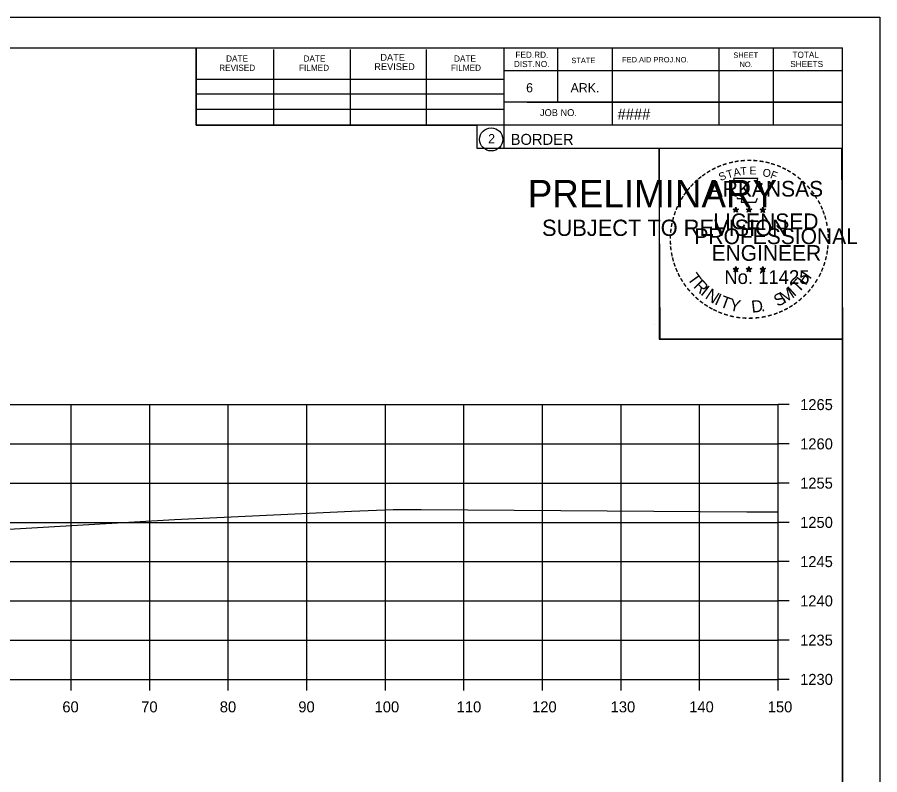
# Model space of a CAD drawing. Extents: x -70 to 701944, y -4 to 666871.
# Drawn here: x 669269.2 to 669379, y 661472.4 to 661568.9 of the extents above; entities that cross this region are included whole.
import ezdxf

# ---------------------------------------------------------------- set-up
doc = ezdxf.new("R2010")
doc.units = 0
for name, color, linetype in [('R_Axis', 7, 'Continuous'), ('R_Axis Annot', 7, 'Continuous'), ('R_Border', 7, 'Continuous'), ('R_Border PE', 7, 'Continuous'), ('R_Border Prem', 7, 'Continuous'), ('R_Exist Surface', 7, 'Continuous'), ('R_Grid', 7, 'Continuous'), ('R_No Plot', 7, 'Continuous')]:
    doc.layers.add(name, color=color, linetype=linetype)

msp = doc.modelspace()

# ---------------------------------------------------------------- linework, layer by layer
at = {"layer": 'R_Axis'}
for p, q in [((669366.07, 661484.53), (669366.07, 661519.53)), ((669367.47, 661519.53), (669366.07, 661519.53)), ((669367.47, 661514.53), (669366.07, 661514.53)), ((669367.47, 661509.53), (669366.07, 661509.53)), ((669367.47, 661504.53), (669366.07, 661504.53)), ((669367.47, 661499.53), (669366.07, 661499.53)), ((669367.47, 661494.53), (669366.07, 661494.53)), ((669367.47, 661489.53), (669366.07, 661489.53)), ((669066.07, 661484.53), (669366.07, 661484.53)), ((669276.07, 661483.13), (669276.07, 661484.53)), ((669286.07, 661483.13), (669286.07, 661484.53)), ((669296.07, 661483.13), (669296.07, 661484.53)), ((669306.07, 661483.13), (669306.07, 661484.53)), ((669316.07, 661483.13), (669316.07, 661484.53)), ((669326.07, 661483.13), (669326.07, 661484.53)), ((669336.07, 661483.13), (669336.07, 661484.53)), ((669346.07, 661483.13), (669346.07, 661484.53)), ((669356.07, 661483.13), (669356.07, 661484.53)), ((669366.07, 661483.13), (669366.07, 661484.53)), ((669367.47, 661484.53), (669366.07, 661484.53))]:
    msp.add_line(p, q, dxfattribs=at)
at = {"layer": 'R_Border'}
for p, q in [((669058.07, 661564.99), (669374.25, 661564.99)), ((669291.99, 661555.11), (669291.99, 661564.99)), ((669331.15, 661564.99), (669331.15, 661552.19)), ((669337.99, 661564.99), (669337.99, 661558.05)), ((669344.93, 661564.99), (669344.93, 661555.11)), ((669358.51, 661564.99), (669358.51, 661555.11)), ((669365.45, 661564.99), (669365.45, 661555.11)), ((669374.25, 661359.53), (669374.25, 661564.99)), ((669301.85, 661555.11), (669301.85, 661564.79)), ((669311.61, 661555.11), (669311.61, 661564.79)), ((669321.29, 661555.11), (669321.29, 661564.79)), ((669374.25, 661562.05), (669331.15, 661562.05)), ((669374.25, 661562.07), (669374.25, 661562.07)), ((669291.99, 661560.97), (669331.15, 661560.97)), ((669291.99, 661559.11), (669331.15, 661559.11)), ((669291.99, 661555.11), (669291.99, 661557.17)), ((669291.99, 661557.17), (669331.15, 661557.17)), ((669374.25, 661558.05), (669331.15, 661558.05)), ((669334.11, 661558.05), (669374.25, 661558.05)), ((669374.25, 661555.11), (669291.99, 661555.11)), ((669331.15, 661552.19), (669374.25, 661552.19))]:
    msp.add_line(p, q, dxfattribs=at)
msp.add_circle((669329.54, 661553.32), 1.47, dxfattribs=at)
at = {"layer": 'R_Border PE'}
for p, q in [((669360.34, 661544.44), (669360.69, 661544.33)), ((669360.34, 661544.44), (669360.59, 661544.4)), ((669360.34, 661544.44), (669360.57, 661544.32)), ((669360.47, 661544.03), (669360.69, 661544.33)), ((669360.47, 661544.03), (669360.6, 661544.28)), ((669360.47, 661544.03), (669360.68, 661544.25)), ((669360.69, 661544.69), (669360.65, 661544.44)), ((669360.9, 661544.03), (669360.68, 661544.25)), ((669360.69, 661544.33), (669360.69, 661544.69)), ((669360.69, 661544.69), (669360.74, 661544.44)), ((669361.03, 661544.44), (669360.69, 661544.33)), ((669360.9, 661544.03), (669360.69, 661544.33)), ((669361.03, 661544.44), (669360.75, 661544.39)), ((669360.9, 661544.03), (669360.76, 661544.32)), ((669361.03, 661544.44), (669360.83, 661544.34)), ((669362.01, 661544.44), (669362.36, 661544.33)), ((669362.01, 661544.44), (669362.26, 661544.4)), ((669362.01, 661544.44), (669362.24, 661544.32)), ((669362.14, 661544.03), (669362.36, 661544.33)), ((669362.14, 661544.03), (669362.27, 661544.28)), ((669362.14, 661544.03), (669362.35, 661544.25)), ((669362.36, 661544.69), (669362.32, 661544.44)), ((669362.57, 661544.03), (669362.35, 661544.25)), ((669362.36, 661544.33), (669362.36, 661544.69)), ((669362.36, 661544.69), (669362.41, 661544.44)), ((669362.7, 661544.44), (669362.36, 661544.33)), ((669362.57, 661544.03), (669362.36, 661544.33)), ((669362.7, 661544.44), (669362.42, 661544.39)), ((669362.57, 661544.03), (669362.43, 661544.32)), ((669362.7, 661544.44), (669362.5, 661544.34)), ((669363.77, 661544.43), (669364.12, 661544.32)), ((669363.77, 661544.43), (669364.02, 661544.38)), ((669363.77, 661544.43), (669364.01, 661544.31)), ((669363.9, 661544.02), (669364.12, 661544.32)), ((669363.9, 661544.02), (669364.03, 661544.26)), ((669363.9, 661544.02), (669364.12, 661544.24)), ((669364.12, 661544.68), (669364.08, 661544.43)), ((669364.12, 661544.32), (669364.12, 661544.68)), ((669364.12, 661544.68), (669364.17, 661544.43)), ((669364.47, 661544.43), (669364.12, 661544.32)), ((669364.33, 661544.02), (669364.12, 661544.32)), ((669364.33, 661544.02), (669364.12, 661544.23)), ((669364.47, 661544.43), (669364.18, 661544.38)), ((669364.33, 661544.02), (669364.2, 661544.31)), ((669364.47, 661544.43), (669364.26, 661544.33)), ((669360.33, 661536.87), (669360.68, 661536.76)), ((669360.33, 661536.87), (669360.59, 661536.82)), ((669360.33, 661536.87), (669360.57, 661536.75)), ((669360.47, 661536.46), (669360.68, 661536.76)), ((669360.47, 661536.46), (669360.59, 661536.7)), ((669360.47, 661536.46), (669360.68, 661536.68)), ((669360.68, 661537.12), (669360.64, 661536.87)), ((669360.68, 661536.76), (669360.68, 661537.12)), ((669360.68, 661537.12), (669360.73, 661536.87)), ((669361.03, 661536.87), (669360.68, 661536.76)), ((669360.9, 661536.46), (669360.68, 661536.76)), ((669360.9, 661536.46), (669360.68, 661536.67)), ((669361.03, 661536.87), (669360.74, 661536.82)), ((669360.9, 661536.46), (669360.76, 661536.75)), ((669361.03, 661536.87), (669360.83, 661536.77)), ((669362, 661536.87), (669362.35, 661536.76)), ((669362, 661536.87), (669362.26, 661536.82)), ((669362, 661536.87), (669362.24, 661536.75)), ((669362.14, 661536.46), (669362.35, 661536.76)), ((669362.14, 661536.46), (669362.26, 661536.7)), ((669362.14, 661536.46), (669362.35, 661536.68)), ((669362.35, 661537.12), (669362.31, 661536.87)), ((669362.35, 661536.76), (669362.35, 661537.12)), ((669362.35, 661537.12), (669362.4, 661536.87)), ((669362.7, 661536.87), (669362.35, 661536.76)), ((669362.56, 661536.46), (669362.35, 661536.76)), ((669362.56, 661536.46), (669362.35, 661536.67)), ((669362.7, 661536.87), (669362.41, 661536.82)), ((669362.56, 661536.46), (669362.43, 661536.75)), ((669362.7, 661536.87), (669362.49, 661536.77)), ((669363.77, 661536.86), (669364.12, 661536.75)), ((669363.77, 661536.86), (669364.02, 661536.81)), ((669363.77, 661536.86), (669364.01, 661536.74)), ((669363.9, 661536.45), (669364.12, 661536.75)), ((669363.9, 661536.45), (669364.03, 661536.69)), ((669363.9, 661536.45), (669364.12, 661536.67)), ((669364.12, 661537.11), (669364.08, 661536.86)), ((669364.12, 661536.75), (669364.12, 661537.11)), ((669364.12, 661537.11), (669364.17, 661536.86)), ((669364.47, 661536.86), (669364.12, 661536.75)), ((669364.33, 661536.45), (669364.12, 661536.75)), ((669364.33, 661536.45), (669364.12, 661536.66)), ((669364.47, 661536.86), (669364.18, 661536.81)), ((669364.33, 661536.45), (669364.19, 661536.74)), ((669364.47, 661536.86), (669364.26, 661536.76))]:
    msp.add_line(p, q, dxfattribs=at)
for points in [[(669360.38, 661548.32), (669360.65, 661547.49)], [(669363.89, 661547.4), (669364.03, 661547.68), (669363.35, 661547.66), (669363.49, 661548.32), (669360.38, 661548.32)], [(669360.87, 661545.9), (669360.87, 661545.81), (669361.43, 661545.79), (669361.38, 661545.32), (669363.25, 661545.32), (669363.45, 661545.85)], [(669360.69, 661544.69), (669360.9, 661544.03), (669360.34, 661544.44), (669361.03, 661544.44), (669360.47, 661544.03), (669360.69, 661544.69)], [(669362.36, 661544.69), (669362.57, 661544.03), (669362.01, 661544.44), (669362.7, 661544.44), (669362.14, 661544.03), (669362.36, 661544.69)], [(669364.12, 661544.68), (669364.33, 661544.02), (669363.77, 661544.43), (669364.47, 661544.43), (669363.9, 661544.02), (669364.12, 661544.68)], [(669360.68, 661537.12), (669360.9, 661536.46), (669360.33, 661536.87), (669361.03, 661536.87), (669360.47, 661536.46), (669360.68, 661537.12)], [(669362.35, 661537.12), (669362.56, 661536.46), (669362, 661536.87), (669362.7, 661536.87), (669362.14, 661536.46), (669362.35, 661537.12)], [(669364.12, 661537.11), (669364.33, 661536.45), (669363.77, 661536.86), (669364.47, 661536.86), (669363.9, 661536.45), (669364.12, 661537.11)]]:
    msp.add_lwpolyline(points, dxfattribs=at)
for centre, radius in [((669360.69, 661544.33), 0.172), ((669360.69, 661544.33), 0.145), ((669360.69, 661544.33), 0.116), ((669360.69, 661544.33), 0.0991), ((669360.69, 661544.33), 0.0747), ((669360.69, 661544.33), 0.0495), ((669360.69, 661544.33), 0.0296), ((669362.36, 661544.33), 0.172), ((669362.36, 661544.33), 0.145), ((669362.36, 661544.33), 0.116), ((669362.36, 661544.33), 0.0991), ((669362.36, 661544.33), 0.0747), ((669362.36, 661544.33), 0.0495), ((669362.36, 661544.33), 0.0296), ((669364.12, 661544.32), 0.172), ((669364.12, 661544.32), 0.145), ((669364.12, 661544.32), 0.116), ((669364.12, 661544.32), 0.0991), ((669364.12, 661544.32), 0.0747), ((669364.12, 661544.32), 0.0495), ((669364.12, 661544.32), 0.0296), ((669360.68, 661536.76), 0.172), ((669360.68, 661536.76), 0.145), ((669360.68, 661536.76), 0.116), ((669360.68, 661536.76), 0.0991), ((669360.68, 661536.76), 0.0747), ((669360.68, 661536.76), 0.0495), ((669360.68, 661536.76), 0.0296), ((669362.35, 661536.76), 0.172), ((669362.35, 661536.76), 0.145), ((669362.35, 661536.76), 0.116), ((669362.35, 661536.76), 0.0991), ((669362.35, 661536.76), 0.0747), ((669362.35, 661536.76), 0.0495), ((669362.35, 661536.76), 0.0296), ((669364.12, 661536.75), 0.172), ((669364.12, 661536.75), 0.145), ((669364.12, 661536.75), 0.116), ((669364.12, 661536.75), 0.0991), ((669364.12, 661536.75), 0.0747), ((669364.12, 661536.75), 0.0495), ((669364.12, 661536.75), 0.0296)]:
    msp.add_circle(centre, radius, dxfattribs=at)
at = {"layer": 'R_Exist Surface'}
msp.add_lwpolyline([(669260.82, 661503.26), (669289.23, 661504.88), (669311.76, 661505.96), (669317.06, 661506.18), (669320.62, 661506.15), (669362.1, 661505.88), (669366.07, 661505.86)], dxfattribs=at)
at = {"layer": 'R_Grid'}
for p, q in [((669066.07, 661519.53), (669366.07, 661519.53)), ((669276.07, 661484.53), (669276.07, 661519.53)), ((669286.07, 661484.53), (669286.07, 661519.53)), ((669296.07, 661484.53), (669296.07, 661519.53)), ((669306.07, 661484.53), (669306.07, 661519.53)), ((669316.07, 661484.53), (669316.07, 661519.53)), ((669326.07, 661484.53), (669326.07, 661519.53)), ((669336.07, 661484.53), (669336.07, 661519.53)), ((669346.07, 661484.53), (669346.07, 661519.53)), ((669356.07, 661484.53), (669356.07, 661519.53)), ((669366.07, 661484.53), (669366.07, 661519.53)), ((669066.07, 661514.53), (669366.07, 661514.53)), ((669066.07, 661509.53), (669366.07, 661509.53)), ((669066.07, 661504.53), (669366.07, 661504.53)), ((669066.07, 661499.53), (669366.07, 661499.53)), ((669066.07, 661494.53), (669366.07, 661494.53)), ((669066.07, 661489.53), (669366.07, 661489.53)), ((669066.07, 661484.53), (669366.07, 661484.53))]:
    msp.add_line(p, q, dxfattribs=at)
at = {"layer": 'R_No Plot'}
for p, q in [((669045.67, 661568.88), (669379, 661568.88)), ((669350.29, 661529.73), (669350.29, 661529.73))]:
    msp.add_line(p, q, dxfattribs=at)
for points in [[(669045.66, 661568.88), (669379, 661568.88), (669379, 661355.54), (669045.66, 661355.54)], [(669291.99, 661564.99), (669291.99, 661555.11), (669327.72, 661555.11), (669327.72, 661552.19), (669350.92, 661552.19), (669350.92, 661527.85), (669374.25, 661527.85), (669374.25, 661359.53), (669058.07, 661359.53), (669058.07, 661564.99)], [(669350.92, 661552.19), (669374.13, 661552.19), (669374.25, 661527.85), (669351.04, 661527.85)]]:
    msp.add_lwpolyline(points, close=True, dxfattribs=at)

# ---------------------------------------------------------------- texts
at = {"layer": 'R_Axis Annot'}
for s, p in [('1265', (669368.87, 661518.83)), ('1260', (669368.87, 661513.83)), ('1255', (669368.87, 661508.83)), ('1250', (669368.87, 661503.83)), ('1245', (669368.87, 661498.83)), ('1240', (669368.87, 661493.83)), ('1235', (669368.87, 661488.83)), ('1230', (669368.87, 661483.83)), ('60', (669274.95, 661480.33)), ('70', (669284.99, 661480.33)), ('80', (669294.99, 661480.33)), ('90', (669304.99, 661480.33)), ('100', (669314.7, 661480.33)), ('110', (669325.15, 661480.33)), ('120', (669334.75, 661480.33)), ('130', (669344.75, 661480.33)), ('140', (669354.75, 661480.33)), ('150', (669364.75, 661480.33))]:
    msp.add_text(s, height=1.4, dxfattribs=at).set_placement(p)
at = {"layer": 'R_Border'}
for s, height, p in [('DATE', 0.782, (669295.79, 661563.23)), ('DATE', 0.782, (669305.65, 661563.23)), ('DATE', 0.879, (669315.43, 661563.33)), ('DATE', 0.782, (669324.81, 661563.23)), ('FED.RD.', 0.782, (669332.63, 661563.71)), ('STATE', 0.684, (669339.75, 661563.03)), ('FED.AID PROJ.NO.', 0.684, (669346.21, 661563.13)), ('SHEET', 0.684, (669360.37, 661563.71)), ('TOTAL', 0.782, (669367.89, 661563.71)), ('REVISED', 0.782, (669294.91, 661562.05)), ('FILMED', 0.782, (669305.07, 661562.05)), ('REVISED', 0.879, (669314.65, 661562.15)), ('FILMED', 0.782, (669324.41, 661562.05)), ('DIST.NO.', 0.782, (669332.43, 661562.53)), ('NO.', 0.684, (669361.15, 661562.53)), ('SHEETS', 0.782, (669367.61, 661562.53)), ('6', 1.17, (669333.99, 661559.31)), ('ARK.', 1.172, (669339.65, 661559.31)), ('JOB NO.', 0.879, (669335.75, 661556.29)), ('####', 1.4, (669345.63, 661555.84)), ('2', 1.17, (669329.16, 661552.83)), ('BORDER', 1.4, (669332.02, 661552.62))]:
    msp.add_text(s, height=height, rotation=360, dxfattribs=at).set_placement(p)
at = {"layer": 'R_Border PE'}
for s, height, rotation, p in [('-', 1.6, 13.6301, (669359.88, 661549.69)), ('-', 1.6, 10.2193, (669360.55, 661549.85)), ('-', 1.6, 5.8968, (669361.28, 661549.96)), ('-', 1.6, 0.1862, (669362.06, 661550.03)), ('-', 1.6, 357.743, (669362.78, 661550.02)), ('-', 1.6, 352.1617, (669363.52, 661549.96)), ('-', 1.6, 347.2049, (669364.24, 661549.85)), ('-', 1.6, 34.0636, (669357.26, 661548.49)), ('-', 1.6, 28.7918, (669357.86, 661548.86)), ('-', 1.6, 24.3072, (669358.49, 661549.18)), ('-', 1.6, 19.1761, (669359.13, 661549.45)), ('T', 1, 16.4036, (669359.65, 661548.33)), ('A', 1, 11.2132, (669360.47, 661548.58)), ('T', 1, 6.0228, (669361.32, 661548.74)), ('E', 1, 0.8323, (669362.43, 661548.85)), ('O', 1, 350.4515, (669364.03, 661548.64)), ('-', 1.6, 342.3362, (669364.88, 661549.69)), ('-', 1.6, 337.8551, (669365.61, 661549.47)), ('-', 1.6, 334.1211, (669366.24, 661549.2)), ('-', 1.6, 329.6409, (669366.82, 661548.92)), ('-', 1.6, 38.9507, (669356.21, 661547.72)), ('-', 1.6, 36.2317, (669356.68, 661548.09)), ('S', 1, 21.594, (669358.73, 661548)), ('F', 1, 340.0707, (669364.99, 661548.42)), ('-', 1.6, 325.8627, (669367.46, 661548.55)), ('-', 1.6, 320.5297, (669368.07, 661548.13)), ('-', 1.6, 50.6142, (669354.92, 661546.34)), ('-', 1.6, 48.423, (669355.33, 661546.82)), ('-', 1.6, 42.9622, (669355.78, 661547.3)), ('ARKANSAS', 2, 360, (669357.23, 661546.03)), ('-', 1.6, 315.5786, (669368.67, 661547.64)), ('-', 1.6, 309.8797, (669369.24, 661547.09)), ('-', 1.6, 58.0706, (669354.19, 661545.24)), ('-', 1.6, 54.2325, (669354.51, 661545.77)), ('-', 1.6, 306.6522, (669369.77, 661546.49)), ('-', 1.4, 303.6753, (669370.25, 661545.92)), ('-', 1.6, 62.8713, (669353.87, 661544.63)), ('-', 1.6, 299.6684, (669370.57, 661545.31)), ('-', 1.6, 72.3945, (669353.4, 661543.39)), ('-', 1.6, 67.7743, (669353.61, 661544.02)), ('DWB', 0.01, 360, (669360.67, 661544.32)), ('DWB', 0.01, 360, (669362.34, 661544.32)), ('DWB', 0.01, 360, (669364.11, 661544.31)), ('-', 1.6, 294.6628, (669370.9, 661544.7)), ('-', 1.6, 290.5728, (669371.15, 661544.12)), ('-', 1.6, 75.461, (669353.2, 661542.67)), ('LICENSED', 2, 360, (669357.83, 661541.88)), ('-', 1.6, 285.1233, (669371.39, 661543.54)), ('-', 1.6, 280.5493, (669371.59, 661542.8)), ('-', 1.6, 85.1863, (669352.99, 661541.27)), ('-', 1.6, 81.2013, (669353.07, 661541.96)), ('PROFESSIONAL', 2, 360, (669355.41, 661539.98)), ('-', 1.6, 276.5962, (669371.75, 661542.03)), ('-', 1.6, 89.0622, (669352.97, 661540.57)), ('-', 1.6, 274.3301, (669371.81, 661541.31)), ('-', 1.6, 94.1959, (669353, 661539.84)), ('-', 1.6, 98.9479, (669353.07, 661539.18)), ('ENGINEER', 2, 360, (669357.59, 661537.85)), ('-', 1.6, 263.5172, (669371.82, 661540.01)), ('-', 1.6, 269.9407, (669371.84, 661540.68)), ('-', 1.6, 101.7149, (669353.21, 661538.44)), ('-', 1.6, 255.7626, (669371.64, 661538.68)), ('-', 1.6, 260.9953, (669371.75, 661539.36)), ('-', 1.6, 105.4578, (669353.37, 661537.85)), ('-', 1.6, 109.0874, (669353.58, 661537.22)), ('-', 1.6, 252.8681, (669371.46, 661537.96)), ('-', 1.6, 114.0643, (669353.84, 661536.62)), ('-', 1.6, 115.7289, (669354.14, 661536)), ('T', 1.54, 306.0406, (669354.44, 661535.59)), ('No. 11425', 1.757, 360, (669359.22, 661534.9)), ('DWB', 0.01, 360, (669360.67, 661536.75)), ('DWB', 0.01, 360, (669362.34, 661536.75)), ('DWB', 0.01, 360, (669364.11, 661536.74)), ('H', 1.54, 54.6088, (669369.56, 661534.63)), ('-', 1.6, 244.6197, (669370.98, 661536.66)), ('-', 1.6, 247.8887, (669371.24, 661537.29)), ('-', 1.6, 120.4471, (669354.5, 661535.42)), ('R', 1.54, 314.005, (669355.2, 661534.55)), ('T', 1.54, 46.6444, (669368.67, 661533.69)), ('-', 1.6, 239.0712, (669370.58, 661535.91)), ('-', 1.6, 125.8934, (669354.9, 661534.86)), ('-', 1.6, 130.7181, (669355.37, 661534.3)), ('I', 1.54, 321.9694, (669356.1, 661533.61)), ('N', 1.54, 326.5002, (669356.67, 661533.14)), ('M', 1.54, 32.6563, (669366.83, 661532.36)), ('I', 1.54, 42.1136, (669368.11, 661533.21)), ('-', 1.6, 231.2538, (669369.75, 661534.69)), ('-', 1.6, 233.8452, (669370.18, 661535.26)), ('-', 1.6, 134.2238, (669355.88, 661533.76)), ('-', 1.6, 138.9338, (669356.41, 661533.29)), ('I', 1.54, 335.3603, (669357.88, 661532.36)), ('T', 1.54, 339.8912, (669358.54, 661532.03)), ('Y', 1.54, 347.8556, (669359.76, 661531.58)), ('S', 1.54, 26.9312, (669365.99, 661531.96)), ('-', 1.6, 221.0851, (669368.75, 661533.62)), ('-', 1.6, 225.7653, (669369.27, 661534.13)), ('-', 1.6, 144.6463, (669356.96, 661532.89)), ('-', 1.6, 148.0898, (669357.52, 661532.52)), ('-', 1.6, 151.5704, (669358.1, 661532.19)), ('D', 1.54, 6.3969, (669362.74, 661531.23)), ('-', 1.6, 207.3568, (669367.11, 661532.41)), ('-', 1.6, 212.2491, (669367.67, 661532.76)), ('-', 1.6, 215.7363, (669368.2, 661533.14)), ('-', 1.6, 154.6002, (669358.63, 661531.95)), ('-', 1.6, 158.5612, (669359.25, 661531.69)), ('-', 1.6, 162.7983, (669359.94, 661531.48)), ('-', 1.6, 167.5555, (669360.65, 661531.31)), ('-', 1.6, 173.1155, (669361.42, 661531.2)), ('-', 1.6, 191.2858, (669364.46, 661531.38)), ('.', 1.54, 13.7642, (669363.93, 661531.35)), ('-', 1.6, 195.4743, (669365.19, 661531.58)), ('-', 1.6, 200.7184, (669365.87, 661531.82)), ('-', 1.6, 204.2516, (669366.49, 661532.09)), ('-', 1.6, 176.5183, (669362.17, 661531.15)), ('-', 1.6, 181.5918, (669362.92, 661531.17)), ('-', 1.6, 185.8167, (669363.72, 661531.25))]:
    msp.add_text(s, height=height, rotation=rotation, dxfattribs=at).set_placement(p)
at = {"layer": 'R_Border Prem'}
for s, height, p in [('PRELIMINARY', 3.5, (669334.2, 661544.65)), ('DWB', 0.01, (669334.95, 661546.5)), ('SUBJECT TO REVISION', 2.0751, (669336.01, 661541.02))]:
    msp.add_text(s, height=height, rotation=360, dxfattribs=at).set_placement(p)

doc.saveas('drawing.dxf')
